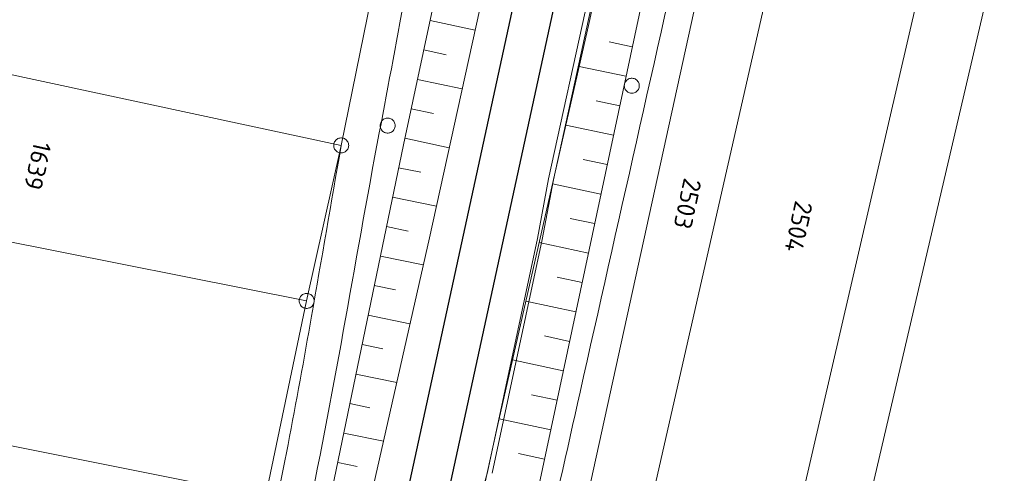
# Model space of a CAD drawing. Header units: metres. Extents: x 3425540 to 3446143, y 5432760 to 5444637.
# Tile 400 of 656: x 3436470 to 3436568, y 5442583 to 5442629. Entities that reach past the tile are written whole.
import ezdxf
from ezdxf.enums import TextEntityAlignment as Align

# ---------------------------------------------------------------- set-up
doc = ezdxf.new("R2010")
doc.units = ezdxf.units.M
for name, color, linetype, lineweight in [('B_Bestand', 9, 'Continuous', 18), ('B_Böschung', 9, 'Continuous', 18), ('B_Flurgrenzen', 9, 'Continuous', 18), ('B_Gleisachse', 9, 'Continuous', 25), ('Bestand Kabeltröge', 9, 'Continuous', 18)]:
    doc.layers.add(name, color=color, linetype=linetype, lineweight=lineweight)
doc.styles.get("Standard").update_dxf_attribs({"font": 'isocpeur.ttf'})

msp = doc.modelspace()

# ---------------------------------------------------------------- linework, layer by layer
at = {"layer": 'B_Bestand'}
for points, knots in [([(3436561.699, 5442898.68), (3436561.228, 5442896.276), (3436560.756, 5442893.872), (3436560.285, 5442891.467), (3436559.87, 5442889.349), (3436559.632, 5442887.202), (3436559.393, 5442885.053), (3436559.134, 5442882.733), (3436558.915, 5442880.412), (3436558.836, 5442878.082), (3436558.756, 5442875.722), (3436558.799, 5442873.359), (3436558.724, 5442870.998), (3436558.587, 5442866.697), (3436558.414, 5442862.398), (3436558.222, 5442858.098), (3436558.11, 5442855.603), (3436557.95, 5442853.112), (3436557.72, 5442850.622), (3436557.398, 5442847.151), (3436556.875, 5442843.698), (3436556.103, 5442840.3), (3436555.644, 5442838.279), (3436555.169, 5442836.263), (3436554.71, 5442834.243), (3436553.814, 5442830.301), (3436552.93, 5442826.357), (3436552.032, 5442822.415), (3436550.149, 5442814.149), (3436547.741, 5442806.009), (3436545.848, 5442797.745), (3436545.234, 5442795.065), (3436544.9, 5442792.325), (3436544.296, 5442789.642), (3436541.063, 5442775.297), (3436537.439, 5442761.038), (3436534.255, 5442746.681), (3436531.08, 5442732.368), (3436528.09, 5442718.013), (3436524.837, 5442703.717), (3436521.302, 5442688.184), (3436517.745, 5442672.656), (3436514.192, 5442657.127), (3436513.383, 5442653.591), (3436512.544, 5442650.062), (3436511.752, 5442646.522), (3436509.588, 5442636.851), (3436507.924, 5442627.076), (3436506.063, 5442617.343), (3436503.547, 5442604.182), (3436501.471, 5442590.934), (3436498.647, 5442577.834), (3436494.855, 5442560.246), (3436490.923, 5442542.69), (3436487.051, 5442525.12), (3436485.459, 5442517.896), (3436483.859, 5442510.673), (3436482.259, 5442503.45), (3436482.025, 5442502.393), (3436481.704, 5442501.361), (3436481.366, 5442500.326), (3436481.129, 5442499.603), (3436480.762, 5442498.948), (3436480.306, 5442498.317), (3436479.957, 5442497.836), (3436479.563, 5442497.417), (3436479.079, 5442497.09), (3436478.332, 5442496.585), (3436477.583, 5442496.11), (3436476.793, 5442495.695), (3436475.632, 5442495.086), (3436474.47, 5442494.477), (3436473.309, 5442493.867)], [0, 0, 0, 0, 0.017605, 0.017605, 0.017605, 0.033115, 0.033115, 0.033115, 0.049864, 0.049864, 0.049864, 0.066833, 0.066833, 0.066833, 0.097753, 0.097753, 0.097753, 0.115699, 0.115699, 0.115699, 0.140723, 0.140723, 0.140723, 0.155609, 0.155609, 0.155609, 0.184655, 0.184655, 0.184655, 0.24557, 0.24557, 0.24557, 0.26533, 0.26533, 0.26533, 0.370999, 0.370999, 0.370999, 0.476345, 0.476345, 0.476345, 0.590808, 0.590808, 0.590808, 0.616872, 0.616872, 0.616872, 0.688074, 0.688074, 0.688074, 0.784355, 0.784355, 0.784355, 0.913628, 0.913628, 0.913628, 0.966784, 0.966784, 0.966784, 0.974566, 0.974566, 0.974566, 0.980006, 0.980006, 0.980006, 0.984163, 0.984163, 0.984163, 0.990577, 0.990577, 0.990577, 1, 1, 1, 1]), ([(3436603.105, 5442891.213), (3436602.34, 5442891.186), (3436601.575, 5442891.159), (3436600.81, 5442891.131), (3436600.203, 5442891.11), (3436599.665, 5442890.758), (3436599.111, 5442890.477), (3436598.493, 5442890.164), (3436597.913, 5442889.856), (3436597.412, 5442889.366), (3436596.776, 5442888.744), (3436596.334, 5442888.035), (3436595.909, 5442887.275), (3436595.503, 5442886.55), (3436595.063, 5442885.848), (3436594.864, 5442885.052), (3436594.441, 5442883.358), (3436594.105, 5442881.648), (3436593.688, 5442879.954), (3436592.521, 5442875.211), (3436591.399, 5442870.456), (3436590.166, 5442865.728), (3436588.964, 5442861.12), (3436587.642, 5442856.544), (3436586.441, 5442851.936), (3436584.445, 5442844.281), (3436582.5, 5442836.613), (3436580.505, 5442828.958), (3436579.107, 5442823.594), (3436577.647, 5442818.245), (3436576.257, 5442812.878), (3436573.768, 5442803.268), (3436571.394, 5442793.629), (3436569.15, 5442783.959), (3436567.097, 5442775.11), (3436565.067, 5442766.256), (3436563.02, 5442757.405), (3436559.273, 5442741.205), (3436555.464, 5442725.019), (3436551.727, 5442708.816), (3436549.599, 5442699.59), (3436548.325, 5442690.182), (3436546.246, 5442680.945), (3436543.281, 5442667.772), (3436540.262, 5442654.611), (3436537.301, 5442641.437), (3436533.558, 5442624.788), (3436529.812, 5442608.139), (3436526.074, 5442591.489), (3436523.44, 5442579.756), (3436520.812, 5442568.021), (3436518.182, 5442556.286), (3436516.688, 5442549.622), (3436515.252, 5442542.945), (3436513.74, 5442536.284), (3436512.436, 5442530.542), (3436510.596, 5442524.935), (3436509.166, 5442519.223), (3436508.579, 5442516.878), (3436507.991, 5442514.532), (3436507.404, 5442512.186)], [0, 0, 0, 0, 0.005825, 0.005825, 0.005825, 0.010443, 0.010443, 0.010443, 0.015593, 0.015593, 0.015593, 0.022125, 0.022125, 0.022125, 0.028356, 0.028356, 0.028356, 0.041627, 0.041627, 0.041627, 0.078803, 0.078803, 0.078803, 0.115042, 0.115042, 0.115042, 0.175242, 0.175242, 0.175242, 0.21743, 0.21743, 0.21743, 0.29297, 0.29297, 0.29297, 0.3621, 0.3621, 0.3621, 0.488637, 0.488637, 0.488637, 0.56069, 0.56069, 0.56069, 0.663444, 0.663444, 0.663444, 0.793305, 0.793305, 0.793305, 0.884819, 0.884819, 0.884819, 0.936793, 0.936793, 0.936793, 0.981599, 0.981599, 0.981599, 1, 1, 1, 1]), ([(3436502.266, 5442616.091), (3436501.281, 5442610.419), (3436500.297, 5442604.747), (3436499.312, 5442599.075), (3436498.571, 5442594.809), (3436497.785, 5442590.551), (3436496.969, 5442586.298), (3436495.275, 5442577.473), (3436493.485, 5442568.667), (3436491.565, 5442559.888), (3436490.083, 5442553.113), (3436488.598, 5442546.339), (3436487.111, 5442539.565), (3436485.886, 5442533.986), (3436484.657, 5442528.407), (3436483.431, 5442522.827), (3436482.422, 5442518.237), (3436481.539, 5442513.622), (3436480.536, 5442509.029), (3436480.226, 5442507.608), (3436479.745, 5442506.235), (3436479.309, 5442504.844), (3436478.968, 5442503.758), (3436478.574, 5442502.705), (3436478.082, 5442501.664), (3436477.685, 5442500.826), (3436477.089, 5442500.134), (3436476.409, 5442499.488), (3436475.422, 5442498.552), (3436474.413, 5442497.702), (3436473.23, 5442497.089), (3436470.725, 5442495.793), (3436468.137, 5442494.705), (3436465.645, 5442493.407), (3436462.288, 5442491.659), (3436458.856, 5442490.035), (3436455.619, 5442488.069), (3436452.186, 5442485.985), (3436448.773, 5442483.873), (3436445.357, 5442481.764), (3436439.988, 5442478.449), (3436434.632, 5442475.115), (3436429.264, 5442471.8), (3436425.764, 5442469.639), (3436422.06, 5442467.827), (3436418.556, 5442465.663), (3436415.485, 5442463.767), (3436412.546, 5442461.673), (3436409.688, 5442459.47), (3436407.081, 5442457.462), (3436404.517, 5442455.407), (3436401.949, 5442453.356), (3436399.762, 5442451.61), (3436397.687, 5442449.743), (3436395.48, 5442448), (3436394.149, 5442446.949), (3436392.593, 5442446.29), (3436391.018, 5442445.601), (3436389.509, 5442444.942), (3436388.005, 5442444.326), (3436386.389, 5442444.15), (3436384.475, 5442443.942), (3436382.558, 5442443.899), (3436380.644, 5442443.983), (3436377.249, 5442444.132), (3436373.854, 5442444.281), (3436370.459, 5442444.429)], [0, 0, 0, 0, 0.071426, 0.071426, 0.071426, 0.125148, 0.125148, 0.125148, 0.236635, 0.236635, 0.236635, 0.32268, 0.32268, 0.32268, 0.393556, 0.393556, 0.393556, 0.451863, 0.451863, 0.451863, 0.4699, 0.4699, 0.4699, 0.483996, 0.483996, 0.483996, 0.495348, 0.495348, 0.495348, 0.511819, 0.511819, 0.511819, 0.546689, 0.546689, 0.546689, 0.593664, 0.593664, 0.593664, 0.643475, 0.643475, 0.643475, 0.721755, 0.721755, 0.721755, 0.772798, 0.772798, 0.772798, 0.817531, 0.817531, 0.817531, 0.85832, 0.85832, 0.85832, 0.893054, 0.893054, 0.893054, 0.914005, 0.914005, 0.914005, 0.934068, 0.934068, 0.934068, 0.957838, 0.957838, 0.957838, 1, 1, 1, 1])]:
    msp.add_open_spline(points, degree=3, knots=knots, dxfattribs=at)
at = {"layer": 'B_Böschung'}
for p, q in [((3436511.121, 5442628.542), (3436515.632, 5442627.574)), ((3436531.269, 5442625.911), (3436528.955, 5442626.403)), ((3436510.492, 5442625.608), (3436512.738, 5442625.127)), ((3436530.645, 5442622.976), (3436525.976, 5442623.97)), ((3436509.863, 5442622.675), (3436514.335, 5442621.716)), ((3436530.02, 5442620.042), (3436527.666, 5442620.543)), ((3436509.234, 5442619.742), (3436511.46, 5442619.264)), ((3436529.396, 5442617.108), (3436524.648, 5442618.118)), ((3436508.604, 5442616.809), (3436513.038, 5442615.857)), ((3436528.772, 5442614.173), (3436526.378, 5442614.683)), ((3436507.992, 5442613.872), (3436510.194, 5442613.415)), ((3436528.147, 5442611.239), (3436523.32, 5442612.266)), ((3436507.384, 5442610.934), (3436511.748, 5442610.031)), ((3436527.523, 5442608.305), (3436525.089, 5442608.823)), ((3436506.777, 5442607.996), (3436508.938, 5442607.549)), ((3436526.899, 5442605.37), (3436521.991, 5442606.414)), ((3436506.169, 5442605.058), (3436510.44, 5442604.175)), ((3436526.275, 5442602.436), (3436523.801, 5442602.962)), ((3436505.561, 5442602.12), (3436507.671, 5442601.684)), ((3436525.65, 5442599.502), (3436520.663, 5442600.563)), ((3436504.954, 5442599.183), (3436509.12, 5442598.321)), ((3436525.026, 5442596.567), (3436522.513, 5442597.102)), ((3436504.346, 5442596.245), (3436506.403, 5442595.819)), ((3436524.401, 5442593.633), (3436519.335, 5442594.712)), ((3436503.738, 5442593.307), (3436507.801, 5442592.467)), ((3436523.777, 5442590.699), (3436521.224, 5442591.242)), ((3436503.131, 5442590.369), (3436505.136, 5442589.954)), ((3436523.152, 5442587.765), (3436518.007, 5442588.86)), ((3436502.523, 5442587.431), (3436506.481, 5442586.613)), ((3436522.528, 5442584.83), (3436519.942, 5442585.381)), ((3436501.915, 5442584.494), (3436503.869, 5442584.09))]:
    msp.add_line(p, q, dxfattribs=at)
for points in [[(3436591.043, 5442898.592), (3436587.928, 5442888.034), (3436585.578, 5442880.481), (3436582.658, 5442868.949), (3436579.997, 5442858.683), (3436566.293, 5442806.61), (3436555.234, 5442759.673), (3436547.716, 5442726.82), (3436536.652, 5442673.567), (3436532.627, 5442654.769), (3436534.56, 5442654.353), (3436533.813, 5442650.576), (3436531.822, 5442651.007), (3436526.972, 5442628.356), (3436517.809, 5442587.989), (3436505.883, 5442533.696), (3436501.043, 5442509.674)], [(3436596.451, 5442897.1), (3436594.382, 5442890.71), (3436592.2, 5442882.47), (3436589.318, 5442871.556), (3436579.056, 5442834.414), (3436572.559, 5442810.231), (3436569.166, 5442796.422), (3436564.433, 5442776.379), (3436561.691, 5442763.501), (3436554.588, 5442731.276), (3436547.855, 5442702.391), (3436542.751, 5442679.247), (3436538.476, 5442658.464), (3436532.81, 5442633.155), (3436525.242, 5442597.582), (3436517.442, 5442560.94), (3436509.732, 5442525.326), (3436506.809, 5442512.01), (3436502.162, 5442509.825)], [(3436559.442, 5442850.724), (3436559.079, 5442846.158), (3436558.116, 5442840.554), (3436556.67, 5442833.502), (3436553.599, 5442819.894), (3436547.282, 5442795.469), (3436542.709, 5442775.19), (3436535.909, 5442743.53), (3436531.097, 5442720.735), (3436527.423, 5442703.38), (3436523.567, 5442687.168), (3436518.815, 5442665.523), (3436515.202, 5442647.565), (3436508.462, 5442616.145), (3436499.673, 5442573.652), (3436489.024, 5442527.248), (3436480.862, 5442494.994)], [(3436515.543, 5442629.648), (3436516.065, 5442629.527), (3436511.05, 5442606.881), (3436504.429, 5442577.507), (3436494.138, 5442530.203), (3436491.668, 5442518.091), (3436486.876, 5442494.271)]]:
    msp.add_lwpolyline(points, dxfattribs=at)
at = {"layer": 'B_Flurgrenzen'}
for p, q in [((3436626.078, 5442885.303), (3436545.196, 5442539.293)), ((3436561.265, 5442704.062), (3436520.147, 5442523.34)), ((3436575.857, 5442700.657), (3436537.364, 5442534.281)), ((3436514.925, 5442526.87), (3436538.994, 5442636.651)), ((3436506.277, 5442635.839), (3436502.266, 5442616.091)), ((3436446.262, 5442628.082), (3436502.266, 5442616.091)), ((3436502.266, 5442616.091), (3436498.825, 5442600.6)), ((3436443.05, 5442611.689), (3436498.825, 5442600.6)), ((3436498.825, 5442600.6), (3436494.719, 5442581.11)), ((3436438.877, 5442592.207), (3436494.719, 5442581.11))]:
    msp.add_line(p, q, dxfattribs=at)
for points in [[(3436531.977, 5442622.037), (3436531.971, 5442622.131), (3436531.953, 5442622.22), (3436531.924, 5442622.315), (3436531.883, 5442622.397), (3436531.829, 5442622.474), (3436531.77, 5442622.551), (3436531.705, 5442622.616), (3436531.629, 5442622.669), (3436531.546, 5442622.716), (3436531.457, 5442622.746), (3436531.369, 5442622.769), (3436531.274, 5442622.781), (3436531.18, 5442622.781), (3436531.085, 5442622.769), (3436530.997, 5442622.746), (3436530.908, 5442622.716), (3436530.825, 5442622.669), (3436530.749, 5442622.616), (3436530.684, 5442622.551), (3436530.625, 5442622.474), (3436530.571, 5442622.397), (3436530.53, 5442622.315), (3436530.501, 5442622.22), (3436530.483, 5442622.131), (3436530.477, 5442622.037), (3436530.483, 5442621.943), (3436530.501, 5442621.854), (3436530.53, 5442621.759), (3436530.571, 5442621.677), (3436530.625, 5442621.6), (3436530.684, 5442621.523), (3436530.749, 5442621.458), (3436530.825, 5442621.405), (3436530.908, 5442621.358), (3436530.997, 5442621.328), (3436531.085, 5442621.305), (3436531.18, 5442621.293), (3436531.274, 5442621.293), (3436531.369, 5442621.305), (3436531.457, 5442621.328), (3436531.546, 5442621.358), (3436531.629, 5442621.405), (3436531.705, 5442621.458), (3436531.77, 5442621.523), (3436531.829, 5442621.6), (3436531.883, 5442621.677), (3436531.924, 5442621.759), (3436531.953, 5442621.854), (3436531.971, 5442621.943), (3436531.977, 5442622.037)], [(3436507.648, 5442618.067), (3436507.642, 5442618.161), (3436507.624, 5442618.25), (3436507.595, 5442618.345), (3436507.554, 5442618.427), (3436507.5, 5442618.504), (3436507.441, 5442618.581), (3436507.376, 5442618.646), (3436507.3, 5442618.699), (3436507.217, 5442618.746), (3436507.128, 5442618.776), (3436507.04, 5442618.799), (3436506.945, 5442618.811), (3436506.851, 5442618.811), (3436506.756, 5442618.799), (3436506.668, 5442618.776), (3436506.579, 5442618.746), (3436506.496, 5442618.699), (3436506.42, 5442618.646), (3436506.355, 5442618.581), (3436506.296, 5442618.504), (3436506.242, 5442618.427), (3436506.201, 5442618.345), (3436506.172, 5442618.25), (3436506.154, 5442618.161), (3436506.148, 5442618.067), (3436506.154, 5442617.973), (3436506.172, 5442617.884), (3436506.201, 5442617.789), (3436506.242, 5442617.707), (3436506.296, 5442617.63), (3436506.355, 5442617.553), (3436506.42, 5442617.488), (3436506.496, 5442617.435), (3436506.579, 5442617.388), (3436506.668, 5442617.358), (3436506.756, 5442617.335), (3436506.851, 5442617.323), (3436506.945, 5442617.323), (3436507.04, 5442617.335), (3436507.128, 5442617.358), (3436507.217, 5442617.388), (3436507.3, 5442617.435), (3436507.376, 5442617.488), (3436507.441, 5442617.553), (3436507.5, 5442617.63), (3436507.554, 5442617.707), (3436507.595, 5442617.789), (3436507.624, 5442617.884), (3436507.642, 5442617.973), (3436507.648, 5442618.067)], [(3436503.016, 5442616.091), (3436503.01, 5442616.185), (3436502.992, 5442616.274), (3436502.963, 5442616.369), (3436502.922, 5442616.451), (3436502.868, 5442616.528), (3436502.809, 5442616.605), (3436502.744, 5442616.67), (3436502.668, 5442616.723), (3436502.585, 5442616.77), (3436502.496, 5442616.8), (3436502.408, 5442616.823), (3436502.313, 5442616.835), (3436502.219, 5442616.835), (3436502.124, 5442616.823), (3436502.036, 5442616.8), (3436501.947, 5442616.77), (3436501.864, 5442616.723), (3436501.788, 5442616.67), (3436501.723, 5442616.605), (3436501.664, 5442616.528), (3436501.61, 5442616.451), (3436501.569, 5442616.369), (3436501.54, 5442616.274), (3436501.522, 5442616.185), (3436501.516, 5442616.091), (3436501.522, 5442615.997), (3436501.54, 5442615.908), (3436501.569, 5442615.813), (3436501.61, 5442615.731), (3436501.664, 5442615.654), (3436501.723, 5442615.577), (3436501.788, 5442615.512), (3436501.864, 5442615.459), (3436501.947, 5442615.412), (3436502.036, 5442615.382), (3436502.124, 5442615.359), (3436502.219, 5442615.347), (3436502.313, 5442615.347), (3436502.408, 5442615.359), (3436502.496, 5442615.382), (3436502.585, 5442615.412), (3436502.668, 5442615.459), (3436502.744, 5442615.512), (3436502.809, 5442615.577), (3436502.868, 5442615.654), (3436502.922, 5442615.731), (3436502.963, 5442615.813), (3436502.992, 5442615.908), (3436503.01, 5442615.997), (3436503.016, 5442616.091)], [(3436499.575, 5442600.6), (3436499.569, 5442600.694), (3436499.551, 5442600.783), (3436499.522, 5442600.878), (3436499.481, 5442600.96), (3436499.427, 5442601.037), (3436499.368, 5442601.114), (3436499.303, 5442601.179), (3436499.227, 5442601.232), (3436499.144, 5442601.279), (3436499.055, 5442601.309), (3436498.967, 5442601.332), (3436498.872, 5442601.344), (3436498.778, 5442601.344), (3436498.683, 5442601.332), (3436498.595, 5442601.309), (3436498.506, 5442601.279), (3436498.423, 5442601.232), (3436498.347, 5442601.179), (3436498.282, 5442601.114), (3436498.223, 5442601.037), (3436498.169, 5442600.96), (3436498.128, 5442600.878), (3436498.099, 5442600.783), (3436498.081, 5442600.694), (3436498.075, 5442600.6), (3436498.081, 5442600.506), (3436498.099, 5442600.417), (3436498.128, 5442600.322), (3436498.169, 5442600.24), (3436498.223, 5442600.163), (3436498.282, 5442600.086), (3436498.347, 5442600.021), (3436498.423, 5442599.968), (3436498.506, 5442599.921), (3436498.595, 5442599.891), (3436498.683, 5442599.868), (3436498.778, 5442599.856), (3436498.872, 5442599.856), (3436498.967, 5442599.868), (3436499.055, 5442599.891), (3436499.144, 5442599.921), (3436499.227, 5442599.968), (3436499.303, 5442600.021), (3436499.368, 5442600.086), (3436499.427, 5442600.163), (3436499.481, 5442600.24), (3436499.522, 5442600.322), (3436499.551, 5442600.417), (3436499.569, 5442600.506), (3436499.575, 5442600.6)]]:
    msp.add_lwpolyline(points, dxfattribs=at)
at = {"layer": 'B_Gleisachse'}
for p, q in [((3436536.384, 5442708.163), (3436389.953, 5442034.98)), ((3436540.301, 5442707.349), (3436393.859, 5442034.117))]:
    msp.add_line(p, q, dxfattribs=at)
at = {"layer": 'Bestand Kabeltröge'}
for p, q in [((3436530.605, 5442647.953), (3436522.939, 5442612.755)), ((3436531.093, 5442647.847), (3436523.427, 5442612.649)), ((3436522.937, 5442612.748), (3436521.818, 5442606.811)), ((3436523.429, 5442612.656), (3436522.31, 5442606.719)), ((3436521.82, 5442606.817), (3436516.833, 5442583.526)), ((3436522.308, 5442606.713), (3436517.321, 5442583.422)), ((3436516.835, 5442583.538), (3436515.279, 5442577.682))]:
    msp.add_line(p, q, dxfattribs=at)

# ---------------------------------------------------------------- texts
at = {"layer": 'B_Flurgrenzen'}
for s, p in [('1639', (3436472.016, 5442614.047)), ('2503', (3436536.784, 5442610.284)), ('2504', (3436547.857, 5442607.984))]:
    msp.add_text(s, height=1.8, rotation=257.53501, dxfattribs=at).set_placement(p, align=Align.MIDDLE)

doc.saveas('drawing.dxf')
